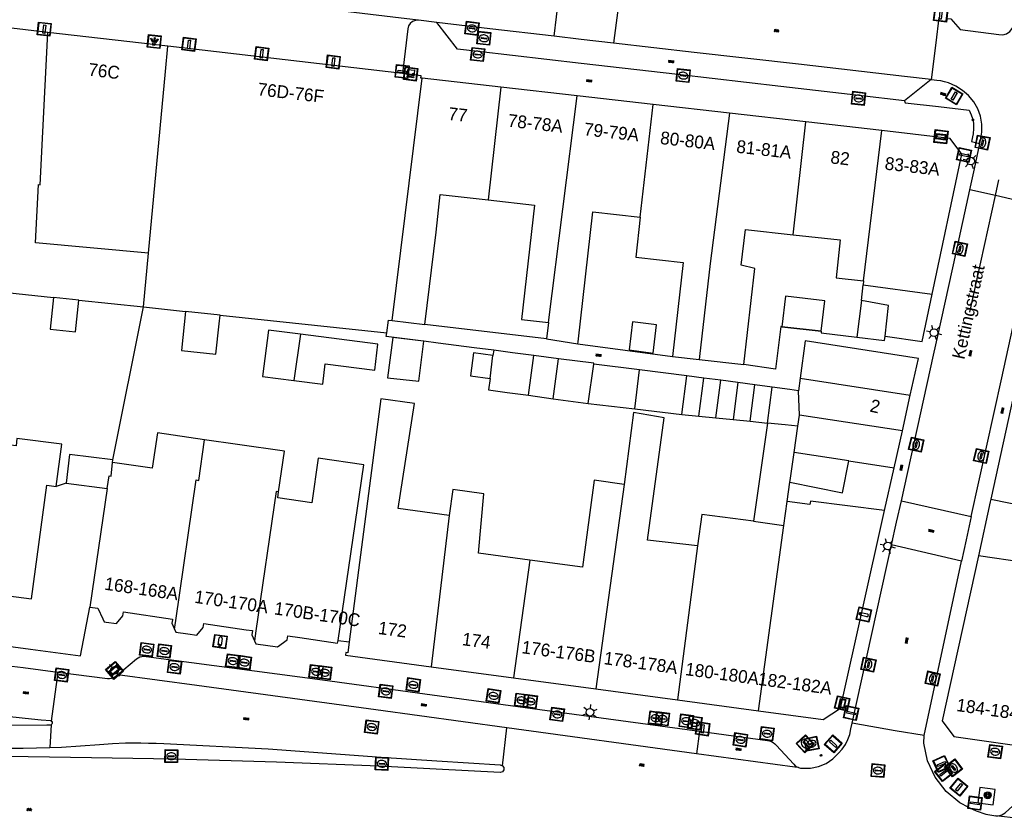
# Model space of a CAD drawing. Header units: metres. Extents: x 93870 to 95789, y 463036 to 464040.
# Tile 289 of 344: x 95328 to 95405, y 463312 to 463374. Entities that reach past the tile are written whole.
import ezdxf
from ezdxf.enums import TextEntityAlignment as Align

# ---------------------------------------------------------------- set-up
doc = ezdxf.new("R2010")
doc.units = ezdxf.units.M
doc.header["$LTSCALE"] = 25.4
for name, color, linetype in [('B_BEBOUWINGSGRENS_0', 1, 'Continuous'), ('B_LUIFEL_1', 200, 'Continuous'), ('B_TUSSENMUUR_0', 7, 'Continuous'), ('G_GRENS_ALGEMEEN_0', 7, 'Continuous'), ('Q_BOOM_0', 3, 'Continuous'), ('Q_CAI-KAST_0', 10, 'Continuous'), ('Q_DRUKKNOPPAAL_0', 132, 'Continuous'), ('Q_GASPUT_0', 7, 'Continuous'), ('Q_INSPECTIE_OF_RIOOLPUT_0', 253, 'Continuous'), ('Q_KOLK_0', 254, 'Continuous'), ('Q_LICHTMAST_0', 2, 'Continuous'), ('Q_LICHTPUNT_1', 7, 'Continuous'), ('Q_PEILBUIS_0', 2, 'Continuous'), ('Q_STRAATNAAMBORD_0', 7, 'Continuous'), ('Q_VERKEERSBORDPAAL_0', 40, 'Continuous'), ('Q_VERKEERSREGELINSTALLATIEPAAL', 40, 'Continuous'), ('Q_WATERLEIDINGPUT_0', 5, 'Continuous'), ('S_GBKN_SYMBOOL_GV_GROOT_0', 7, 'Continuous'), ('S_GBKN_SYMBOOL_OV_GROOT_0', 7, 'Continuous'), ('T_HEK_0', 57, 'Continuous'), ('T_MUUR_30CM_0', 10, 'Continuous'), ('T_SCHUTTING_0', 6, 'Continuous'), ('V_WEGGRENS_0', 7, 'Continuous'), ('Z_GBKN_HUISNUMMER_0', 252, 'Continuous'), ('Z_STRAATNAAM_0', 252, 'Continuous')]:
    doc.layers.add(name, color=color, linetype=linetype)
doc.layers.add('Q_PAAL_STEEN_0', color=7, linetype='Continuous', true_color=0xa97373)
doc.layers.add('Q_PAALTJE_0', color=7, linetype='Continuous', true_color=0x666666)

# ---------------------------------------------------------------- blocks, each defined once
blk = doc.blocks.new('Q_STRAATNAAMBORD')
for points in [[(-0.5, 0.5), (0.5, 0.5), (0.5, -0.5), (-0.5, -0.5)], [(-0.369, 0.22), (0.358, 0.22), (0.358, -0.214), (-0.369, -0.214)]]:
    blk.add_lwpolyline(points, close=True)
for points in [[(-0.442, 0.464), (0.438, 0.464, -0.414214), (0.459, 0.442), (0.459, -0.437, -0.414214), (0.438, -0.459), (-0.442, -0.459, -0.414214), (-0.463, -0.437), (-0.463, 0.442), (-0.463, 0.444), (-0.463, 0.446), (-0.463, 0.448), (-0.462, 0.45), (-0.461, 0.451), (-0.46, 0.453), (-0.459, 0.455), (-0.458, 0.456), (-0.457, 0.457), (-0.456, 0.459), (-0.454, 0.46), (-0.453, 0.461), (-0.451, 0.462), (-0.449, 0.462), (-0.447, 0.463), (-0.446, 0.463), (-0.444, 0.464), (-0.442, 0.464)], [(-0.287, 0.16), (0.281, 0.16, -0.414214), (0.303, 0.139), (0.303, -0.134, -0.414214), (0.281, -0.156), (-0.287, -0.156, -0.414214), (-0.308, -0.134), (-0.308, 0.139), (-0.308, 0.14), (-0.308, 0.142), (-0.307, 0.144), (-0.307, 0.146), (-0.306, 0.148), (-0.305, 0.149), (-0.304, 0.151), (-0.303, 0.152), (-0.302, 0.154), (-0.3, 0.155), (-0.299, 0.156), (-0.297, 0.157), (-0.296, 0.158), (-0.294, 0.159), (-0.292, 0.159), (-0.29, 0.16), (-0.288, 0.16), (-0.287, 0.16)]]:
    blk.add_lwpolyline(points, format="xyb")
blk = doc.blocks.new('Q_CAI-KAST')
for points in [[(-0.5, 0.5), (0.5, 0.5), (0.5, -0.5), (-0.5, -0.5)], [(-0.262, 0.264), (0.25, 0.264), (0.25, 0.187), (-0.262, 0.187)], [(-0.262, 0.107), (0.25, 0.107), (0.25, -0.332), (-0.262, -0.332)]]:
    blk.add_lwpolyline(points, close=True)
blk.add_lwpolyline([(-0.442, 0.464), (0.438, 0.464, -0.414214), (0.459, 0.442), (0.459, -0.437, -0.414214), (0.438, -0.459), (-0.442, -0.459, -0.414214), (-0.463, -0.437), (-0.463, 0.442), (-0.463, 0.444), (-0.463, 0.446), (-0.463, 0.448), (-0.462, 0.45), (-0.461, 0.451), (-0.46, 0.453), (-0.459, 0.455), (-0.458, 0.456), (-0.457, 0.457), (-0.456, 0.459), (-0.454, 0.46), (-0.453, 0.461), (-0.451, 0.462), (-0.449, 0.462), (-0.447, 0.463), (-0.446, 0.463), (-0.444, 0.464), (-0.442, 0.464)], format="xyb")
blk.add_circle((-0.177, -0.034), 0.0354)
blk = doc.blocks.new('Q_LICHTMAST')
for points in [[(-0.26, 0.15), (-0.52, 0.3)], [(0, 0.3), (0, 0.6)], [(0.26, 0.15), (0.52, 0.3)], [(-0.26, -0.15), (-0.52, -0.3)], [(0, -0.3), (0, -0.6)], [(0.26, -0.15), (0.52, -0.3)]]:
    blk.add_lwpolyline(points)
blk.add_circle((0, 0), 0.3)
blk = doc.blocks.new('Q_VERKEERSREGELINSTALLATIEPAAL')
for points in [[(-0.5, 0.5), (0.5, 0.5), (0.5, -0.5), (-0.5, -0.5)], [(-0.08, 0.333), (0.071, 0.333), (0.071, -0.329), (-0.08, -0.329)]]:
    blk.add_lwpolyline(points, close=True)
blk.add_lwpolyline([(-0.442, 0.464), (0.438, 0.464, -0.414214), (0.459, 0.442), (0.459, -0.437, -0.414214), (0.438, -0.459), (-0.442, -0.459, -0.414214), (-0.463, -0.437), (-0.463, 0.442), (-0.463, 0.444), (-0.463, 0.446), (-0.463, 0.448), (-0.462, 0.45), (-0.461, 0.451), (-0.46, 0.453), (-0.459, 0.455), (-0.458, 0.456), (-0.457, 0.457), (-0.456, 0.459), (-0.454, 0.46), (-0.453, 0.461), (-0.451, 0.462), (-0.449, 0.462), (-0.447, 0.463), (-0.446, 0.463), (-0.444, 0.464), (-0.442, 0.464)], format="xyb")
blk = doc.blocks.new('Q_VERKEERSBORDPAAL')
for points in [[(-0.5, 0.5), (0.5, 0.5), (0.5, -0.5), (-0.5, -0.5)], [(-0.08, 0.333), (0.071, 0.333), (0.071, -0.329), (-0.08, -0.329)]]:
    blk.add_lwpolyline(points, close=True)
blk.add_lwpolyline([(-0.442, 0.464), (0.438, 0.464, -0.414214), (0.459, 0.442), (0.459, -0.437, -0.414214), (0.438, -0.459), (-0.442, -0.459, -0.414214), (-0.463, -0.437), (-0.463, 0.442), (-0.463, 0.444), (-0.463, 0.446), (-0.463, 0.448), (-0.462, 0.45), (-0.461, 0.451), (-0.46, 0.453), (-0.459, 0.455), (-0.458, 0.456), (-0.457, 0.457), (-0.456, 0.459), (-0.454, 0.46), (-0.453, 0.461), (-0.451, 0.462), (-0.449, 0.462), (-0.447, 0.463), (-0.446, 0.463), (-0.444, 0.464), (-0.442, 0.464)], format="xyb")
blk = doc.blocks.new('Q_DRUKKNOPPAAL')
for points in [[(-0.5, 0.5), (0.5, 0.5), (0.5, -0.5), (-0.5, -0.5)], [(-0.08, 0.333), (0.071, 0.333), (0.071, -0.329), (-0.08, -0.329)]]:
    blk.add_lwpolyline(points, close=True)
blk.add_lwpolyline([(-0.442, 0.464), (0.438, 0.464, -0.414214), (0.459, 0.442), (0.459, -0.437, -0.414214), (0.438, -0.459), (-0.442, -0.459, -0.414214), (-0.463, -0.437), (-0.463, 0.442), (-0.463, 0.444), (-0.463, 0.446), (-0.463, 0.448), (-0.462, 0.45), (-0.461, 0.451), (-0.46, 0.453), (-0.459, 0.455), (-0.458, 0.456), (-0.457, 0.457), (-0.456, 0.459), (-0.454, 0.46), (-0.453, 0.461), (-0.451, 0.462), (-0.449, 0.462), (-0.447, 0.463), (-0.446, 0.463), (-0.444, 0.464), (-0.442, 0.464)], format="xyb")
blk = doc.blocks.new('Q_PAAL_STEEN')
for points in [[(-0.5, 0.5), (0.5, 0.5), (0.5, -0.5), (-0.5, -0.5)], [(-0.08, 0.333), (0.071, 0.333), (0.071, -0.329), (-0.08, -0.329)]]:
    blk.add_lwpolyline(points, close=True)
blk.add_lwpolyline([(-0.442, 0.464), (0.438, 0.464, -0.414214), (0.459, 0.442), (0.459, -0.437, -0.414214), (0.438, -0.459), (-0.442, -0.459, -0.414214), (-0.463, -0.437), (-0.463, 0.442), (-0.463, 0.444), (-0.463, 0.446), (-0.463, 0.448), (-0.462, 0.45), (-0.461, 0.451), (-0.46, 0.453), (-0.459, 0.455), (-0.458, 0.456), (-0.457, 0.457), (-0.456, 0.459), (-0.454, 0.46), (-0.453, 0.461), (-0.451, 0.462), (-0.449, 0.462), (-0.447, 0.463), (-0.446, 0.463), (-0.444, 0.464), (-0.442, 0.464)], format="xyb")
blk = doc.blocks.new('Q_PAALTJE')
at = {"color": 251, "true_color": 0x666666, "xscale": 0.1, "yscale": 0.1, "zscale": 0.01}
blk.add_blockref('Q_PAAL_STEEN', (0, 0), dxfattribs=at)
blk = doc.blocks.new('Q_KOLK')
blk.add_lwpolyline([(-0.5, 0.5), (0.5, 0.5), (0.5, -0.5), (-0.5, -0.5)], close=True)
for points in [[(-0.442, 0.464), (0.438, 0.464, -0.414214), (0.459, 0.442), (0.459, -0.437, -0.414214), (0.438, -0.459), (-0.442, -0.459, -0.414214), (-0.463, -0.437), (-0.463, 0.442, -0.414214), (-0.442, 0.464)], [(-0.345, 0.105, 0.380426), (-0.276, -0.18)], [(-0.008, 0.266, 0.240218), (-0.345, 0.105)], [(-0.194, 0.045, 0.853344), (-0.194, -0.032)], [(0.331, 0.111, 0.240191), (-0.008, 0.266)], [(0.185, -0.032, 0.849746), (0.185, 0.045)], [(0.267, -0.176, 0.380426), (0.331, 0.111)], [(-0.276, -0.18, 0.148452), (0.012, -0.257)], [(0.012, -0.257, 0.131742), (0.267, -0.176)]]:
    blk.add_lwpolyline(points, format="xyb")
for points in [[(-0.194, 0.045), (0.185, 0.045)], [(0.185, -0.032), (-0.194, -0.032)]]:
    blk.add_lwpolyline(points)
blk = doc.blocks.new('Q_INSPECTIE_OF_RIOOLPUT')
blk.add_lwpolyline([(-0.5, 0.5), (0.5, 0.5), (0.5, -0.5), (-0.5, -0.5)], close=True)
for points in [[(-0.442, 0.464), (0.438, 0.464, -0.414214), (0.459, 0.442), (0.459, -0.437, -0.414214), (0.438, -0.459), (-0.442, -0.459, -0.414214), (-0.463, -0.437), (-0.463, 0.442), (-0.463, 0.444), (-0.463, 0.446), (-0.463, 0.448), (-0.462, 0.45), (-0.461, 0.451), (-0.46, 0.453), (-0.459, 0.455), (-0.458, 0.456), (-0.457, 0.457), (-0.456, 0.459), (-0.454, 0.46), (-0.453, 0.461), (-0.451, 0.462), (-0.449, 0.462), (-0.447, 0.463), (-0.446, 0.463), (-0.444, 0.464), (-0.442, 0.464)], [(-0.345, 0.105, 0.380426), (-0.276, -0.18)], [(-0.008, 0.266, 0.240218), (-0.345, 0.105)], [(-0.194, 0.045, 0.853344), (-0.194, -0.032)], [(0.331, 0.111, 0.240191), (-0.008, 0.266)], [(0.185, -0.032, 0.849746), (0.185, 0.045)], [(0.267, -0.176, 0.380426), (0.331, 0.111)], [(-0.276, -0.18, 0.148452), (0.012, -0.257)], [(0.012, -0.257, 0.131742), (0.267, -0.176)]]:
    blk.add_lwpolyline(points, format="xyb")
for points in [[(-0.194, 0.045), (0.185, 0.045)], [(0.185, -0.032), (-0.194, -0.032)]]:
    blk.add_lwpolyline(points)
blk = doc.blocks.new('Q_WATERLEIDINGPUT')
blk.add_lwpolyline([(-0.5, 0.5), (0.5, 0.5), (0.5, -0.5), (-0.5, -0.5)], close=True)
for points in [[(-0.442, 0.464), (0.438, 0.464, -0.414214), (0.459, 0.442), (0.459, -0.437, -0.414214), (0.438, -0.459), (-0.442, -0.459, -0.414214), (-0.463, -0.437), (-0.463, 0.442), (-0.463, 0.444), (-0.463, 0.446), (-0.463, 0.448), (-0.462, 0.45), (-0.461, 0.451), (-0.46, 0.453), (-0.459, 0.455), (-0.458, 0.456), (-0.457, 0.457), (-0.456, 0.459), (-0.454, 0.46), (-0.453, 0.461), (-0.451, 0.462), (-0.449, 0.462), (-0.447, 0.463), (-0.446, 0.463), (-0.444, 0.464), (-0.442, 0.464)], [(-0.345, 0.105, 0.380426), (-0.276, -0.18)], [(-0.008, 0.266, 0.240218), (-0.345, 0.105)], [(-0.194, 0.045, 0.853344), (-0.194, -0.032)], [(0.331, 0.111, 0.240191), (-0.008, 0.266)], [(0.185, -0.032, 0.849746), (0.185, 0.045)], [(0.267, -0.176, 0.380426), (0.331, 0.111)], [(-0.276, -0.18, 0.148452), (0.012, -0.257)], [(0.012, -0.257, 0.131742), (0.267, -0.176)]]:
    blk.add_lwpolyline(points, format="xyb")
for points in [[(-0.194, 0.045), (0.185, 0.045)], [(0.185, -0.032), (-0.194, -0.032)]]:
    blk.add_lwpolyline(points)
blk = doc.blocks.new('Q_GASPUT')
blk.add_lwpolyline([(-0.5, 0.5), (0.5, 0.5), (0.5, -0.5), (-0.5, -0.5)], close=True)
for points in [[(-0.442, 0.464), (0.438, 0.464, -0.414214), (0.459, 0.442), (0.459, -0.437, -0.414214), (0.438, -0.459), (-0.442, -0.459, -0.414214), (-0.463, -0.437), (-0.463, 0.442), (-0.463, 0.444), (-0.463, 0.446), (-0.463, 0.448), (-0.462, 0.45), (-0.461, 0.451), (-0.46, 0.453), (-0.459, 0.455), (-0.458, 0.456), (-0.457, 0.457), (-0.456, 0.459), (-0.454, 0.46), (-0.453, 0.461), (-0.451, 0.462), (-0.449, 0.462), (-0.447, 0.463), (-0.446, 0.463), (-0.444, 0.464), (-0.442, 0.464)], [(-0.345, 0.105, 0.380426), (-0.276, -0.18)], [(-0.008, 0.266, 0.240218), (-0.345, 0.105)], [(-0.194, 0.045, 0.853344), (-0.194, -0.032)], [(0.331, 0.111, 0.240191), (-0.008, 0.266)], [(0.185, -0.032, 0.849746), (0.185, 0.045)], [(0.267, -0.176, 0.380426), (0.331, 0.111)], [(-0.276, -0.18, 0.148452), (0.012, -0.257)], [(0.012, -0.257, 0.131742), (0.267, -0.176)]]:
    blk.add_lwpolyline(points, format="xyb")
for points in [[(-0.194, 0.045), (0.185, 0.045)], [(0.185, -0.032), (-0.194, -0.032)]]:
    blk.add_lwpolyline(points)
blk = doc.blocks.new('Q_PEILBUIS')
blk.add_lwpolyline([(-0.5, 0.5), (0.5, 0.5), (0.5, -0.5), (-0.5, -0.5)], close=True)
for points in [[(-0.442, 0.464), (0.438, 0.464, -0.414214), (0.459, 0.442), (0.459, -0.437, -0.414214), (0.438, -0.459), (-0.442, -0.459, -0.414214), (-0.463, -0.437), (-0.463, 0.442), (-0.463, 0.444), (-0.463, 0.446), (-0.463, 0.448), (-0.462, 0.45), (-0.461, 0.451), (-0.46, 0.453), (-0.459, 0.455), (-0.458, 0.456), (-0.457, 0.457), (-0.456, 0.459), (-0.454, 0.46), (-0.453, 0.461), (-0.451, 0.462), (-0.449, 0.462), (-0.447, 0.463), (-0.446, 0.463), (-0.444, 0.464), (-0.442, 0.464)], [(-0.116, 0.279, 0.411749), (0.109, 0.279)], [(0.083, 0.33, 0.503664), (-0.092, 0.332)], [(-0.116, -0.273, 0.833364), (0.109, -0.273)]]:
    blk.add_lwpolyline(points, format="xyb")
for points in [[(-0.116, -0.273), (-0.116, 0.279)], [(-0.04, 0.294), (-0.092, 0.332)], [(-0.04, 0.294), (0.032, 0.294)], [(0.032, 0.294), (0.083, 0.33)], [(0.109, 0.279), (0.109, -0.273)]]:
    blk.add_lwpolyline(points)
blk = doc.blocks.new('Q_LICHTPUNT')
for points in [[(-0.5, 0.5), (0.5, 0.5), (0.5, -0.5), (-0.5, -0.5)], [(-0.463, 0.464), (0.459, 0.464), (0.459, -0.459), (-0.463, -0.459)], [(-0.123, 0.08), (-0.077, 0.051), (-0.255, -0.233), (-0.301, -0.204)], [(-0.033, 0.032), (0.021, 0.032), (0.021, -0.303), (-0.033, -0.303)], [(0.075, 0.051), (0.121, 0.079), (0.293, -0.209), (0.247, -0.236)]]:
    blk.add_lwpolyline(points, close=True)
blk.add_circle((-0.002, 0.21), 0.103)
blk = doc.blocks.new('Q_BOOM')
for radius in [0.27, 0.18, 0.09]:
    blk.add_circle((0, 0), radius)
blk = doc.blocks.new('S_GBKN_SYMBOOL_OV_GROOT')
for points in [[(-0.21875, 0.0625), (0.21875, 0.0625)], [(-0.21875, 0), (0.21875, 0)], [(-0.1875, 0.0625), (-0.1875, 0)], [(-0.125, 0.09375), (-0.125, 0.0625)], [(-0.125, 0), (-0.125, -0.0625)], [(-0.0625, 0.0625), (-0.0625, 0)], [(0, 0.09375), (0, 0.0625)], [(0, 0), (0, -0.0625)], [(0.0625, 0.0625), (0.0625, 0)], [(0.125, 0.09375), (0.125, 0.0625)], [(0.125, 0), (0.125, -0.0625)], [(0.1875, 0.0625), (0.1875, 0)], [(-0.21875, -0.0625), (0.21875, -0.0625)], [(-0.1875, -0.0625), (-0.1875, -0.09375)], [(-0.0625, -0.0625), (-0.0625, -0.09375)], [(0.0625, -0.0625), (0.0625, -0.09375)], [(0.1875, -0.0625), (0.1875, -0.09375)]]:
    blk.add_lwpolyline(points)
blk = doc.blocks.new('S_GBKN_SYMBOOL_GV_GROOT')
for points in [[(-0.1875, 0.03125), (-0.09375, 0.09375)], [(-0.1875, -0.0625), (0.0625, 0.09375)], [(-0.1875, 0.09375), (0.125, -0.09375)], [(-0.1875, 0), (-0.03125, -0.09375)], [(-0.125, -0.09375), (0.1875, 0.09375)], [(-0.0625, 0.09375), (0.1875, -0.0625)], [(0.03125, -0.09375), (0.1875, 0)], [(0.09375, 0.09375), (0.1875, 0.03125)]]:
    blk.add_lwpolyline(points)

msp = doc.modelspace()

# ---------------------------------------------------------------- linework, layer by layer
at = {"layer": 'B_BEBOUWINGSGRENS_0'}
for p, q in [((95339.773, 463371.912), (95330.362, 463373.005)), ((95358.13, 463369.779), (95339.773, 463371.912)), ((95365.823, 463368.708), (95359.659, 463369.409)), ((95371.785, 463368.031), (95365.823, 463368.708)), ((95377.747, 463367.353), (95371.785, 463368.031)), ((95383.709, 463366.676), (95377.747, 463367.353)), ((95389.671, 463365.997), (95383.709, 463366.676)), ((95395.633, 463365.318), (95389.671, 463365.997)), ((95394.201, 463353.575), (95394.161, 463353.25)), ((95322.423, 463353.17), (95330.816, 463352.261)), ((95394.161, 463353.25), (95399.57, 463352.51)), ((95332.806, 463352.052), (95330.816, 463352.261)), ((95332.806, 463352.052), (95337.871, 463351.521)), ((95394.03, 463352.02), (95393.667, 463349.157)), ((95337.871, 463351.521), (95341.156, 463351.17)), ((95343.846, 463350.883), (95341.156, 463351.17)), ((95343.773, 463350.203), (95343.846, 463350.883)), ((95343.846, 463350.883), (95356.89, 463349.49)), ((95357.317, 463350.461), (95359.867, 463350.142)), ((95369.54, 463350.31), (95369.391, 463349.022)), ((95369.391, 463349.022), (95371.85, 463348.65)), ((95365.257, 463348.133), (95365.204, 463347.722)), ((95370.341, 463347.474), (95368.387, 463347.727)), ((95379.243, 463347.645), (95381.33, 463347.41)), ((95381.33, 463347.41), (95384.84, 463347.014)), ((95397.857, 463344.614), (95398.5, 463347.5)), ((95376.661, 463346.6), (95373.084, 463347.041)), ((95380.372, 463346.142), (95376.661, 463346.6)), ((95381.697, 463345.964), (95380.372, 463346.142)), ((95383.036, 463345.784), (95381.697, 463345.964)), ((95384.373, 463345.605), (95383.036, 463345.784)), ((95385.702, 463345.426), (95384.373, 463345.605)), ((95389.23, 463345.946), (95389.1, 463344.97)), ((95389.23, 463345.946), (95397.857, 463344.614)), ((95387.06, 463345.244), (95385.702, 463345.426)), ((95389.181, 463343.069), (95389.1, 463344.97)), ((95406.099, 463345.309), (95404.149, 463336.495)), ((95367.983, 463344.609), (95369.914, 463344.346)), ((95369.914, 463344.346), (95372.659, 463343.971)), ((95397.235, 463341.827), (95397.857, 463344.614)), ((95372.659, 463343.971), (95376.304, 463343.545)), ((95376.304, 463343.545), (95379.984, 463343.115)), ((95379.984, 463343.115), (95381.308, 463342.981)), ((95381.308, 463342.981), (95382.652, 463342.846)), ((95382.652, 463342.846), (95383.995, 463342.71)), ((95383.995, 463342.71), (95385.329, 463342.576)), ((95385.329, 463342.576), (95386.693, 463342.438)), ((95397.235, 463341.827), (95389.181, 463343.069)), ((95386.693, 463342.438), (95385.595, 463334.756)), ((95396.592, 463338.94), (95397.235, 463341.827)), ((95335.441, 463339.346), (95335.45, 463339.56)), ((95393.047, 463339.487), (95396.592, 463338.94)), ((95353.079, 463325.428), (95355.11, 463339.17)), ((95331.8, 463337.73), (95335.006, 463337.324)), ((95335.006, 463337.324), (95333.66, 463328.05)), ((95388.218, 463336.305), (95388.431, 463337.81)), ((95404.149, 463336.495), (95409.456, 463335.372)), ((95387.96, 463334.43), (95388.218, 463336.305)), ((95385.595, 463334.756), (95387.96, 463334.43)), ((95360.357, 463323.372), (95366.799, 463322.506)), ((95366.799, 463322.506), (95373.241, 463321.641)), ((95373.241, 463321.641), (95379.634, 463320.782)), ((95379.634, 463320.782), (95385.977, 463319.93)), ((95385.977, 463319.93), (95391.04, 463319.25)), ((95401.26, 463317.92), (95406.75, 463317.131))]:
    msp.add_line(p, q, dxfattribs=at)
for points in [[(95330.362, 463373.005), (95323.564, 463373.795), (95318.305, 463374.407)], [(95359.659, 463369.409), (95359.56, 463369.42), (95359.58, 463369.61), (95358.13, 463369.779)], [(95400.976, 463364.701), (95400.49, 463364.761), (95395.633, 463365.318)], [(95399.57, 463352.51), (95401.896, 463363.463), (95401.806, 463363.566), (95400.976, 463364.701)], [(95359.867, 463350.142), (95360.75, 463357.37), (95361.08, 463360.32), (95364.828, 463359.893)], [(95364.828, 463359.893), (95368.45, 463359.48), (95367.44, 463350.55), (95369.54, 463350.31)], [(95371.85, 463348.65), (95371.865, 463348.783), (95373.02, 463358.96), (95376.73, 463358.541)], [(95376.73, 463358.541), (95376.376, 463355.411), (95380.096, 463354.99), (95379.243, 463347.645)], [(95384.84, 463347.014), (95385.7, 463354.53), (95384.63, 463354.78), (95384.96, 463357.58), (95388.694, 463357.167)], [(95388.694, 463357.167), (95392.371, 463356.761), (95392.045, 463353.805), (95394.201, 463353.575)], [(95330.816, 463352.261), (95330.556, 463349.775), (95332.545, 463349.566), (95332.806, 463352.052)], [(95395.878, 463349.237), (95396.14, 463351.63), (95394.03, 463352.02)], [(95341.156, 463351.17), (95340.831, 463348.128), (95343.521, 463347.841), (95343.773, 463350.203)], [(95356.89, 463349.49), (95357.033, 463350.496), (95357.317, 463350.461)], [(95350.142, 463349.383), (95347.63, 463349.7), (95347.17, 463346.08), (95349.617, 463345.769)], [(95349.617, 463345.769), (95351.89, 463345.48), (95352.08, 463347.06), (95355.95, 463346.58), (95356.2, 463348.62), (95350.142, 463349.383)], [(95398.5, 463347.5), (95389.62, 463348.87), (95389.23, 463345.946)], [(95393.667, 463349.157), (95395.84, 463348.89), (95395.878, 463349.237)], [(95365.204, 463347.722), (95363.667, 463347.922), (95363.435, 463346.137), (95364.972, 463345.937)], [(95368.387, 463347.727), (95366.725, 463347.943), (95365.257, 463348.133)], [(95373.084, 463347.041), (95373.095, 463347.117), (95370.341, 463347.474)], [(95364.972, 463345.937), (95364.855, 463345.036), (95366.322, 463344.836), (95367.983, 463344.609)], [(95389.1, 463344.97), (95388.417, 463345.062), (95387.06, 463345.244)], [(95361.78, 463335.22), (95357.79, 463335.76), (95359.05, 463343.98), (95356.44, 463344.34), (95353.961, 463325.313)], [(95381.21, 463332.83), (95377.281, 463333.27), (95378.61, 463342.859), (95376.2, 463343.262), (95375.46, 463337.64)], [(95331.03, 463337.48), (95331.46, 463340.78), (95327.96, 463341.24), (95327.885, 463340.661), (95323.828, 463341.156), (95323.49, 463338.59), (95322.335, 463329.915)], [(95342.64, 463341.14), (95338.95, 463341.68), (95338.54, 463338.9), (95335.441, 463339.346)], [(95348.427, 463337.047), (95348.89, 463340.23), (95345.22, 463340.77), (95342.64, 463341.14)], [(95335.45, 463339.56), (95332.08, 463339.97), (95331.8, 463337.73)], [(95355.11, 463339.17), (95351.53, 463339.7), (95351.02, 463336.2), (95348.36, 463336.59), (95348.427, 463337.047)], [(95388.431, 463337.81), (95392.55, 463336.988), (95393.047, 463339.487)], [(95335.006, 463337.324), (95335.168, 463338.317), (95335.33, 463338.29), (95335.441, 463339.346)], [(95375.46, 463337.64), (95373.12, 463337.96), (95372.21, 463331.16), (95368.096, 463331.715)], [(95322.335, 463329.915), (95322.29, 463329.58), (95323.17, 463328.44), (95325.56, 463328.13), (95326.7, 463329.01), (95329.1, 463328.69), (95330.29, 463337.58), (95331.03, 463337.48)], [(95368.096, 463331.715), (95364.06, 463332.26), (95364.5, 463336.91), (95362.05, 463337.24), (95361.78, 463335.22)], [(95395.846, 463335.594), (95390.043, 463336.34), (95390.006, 463336.058), (95388.218, 463336.305)], [(95391.04, 463319.25), (95392.4, 463320.14), (95395.846, 463335.594)], [(95385.595, 463334.756), (95381.544, 463335.28), (95381.21, 463332.83)], [(95403.201, 463332.048), (95400.357, 463319.158), (95401.26, 463317.92)], [(95408.21, 463329.705), (95406.533, 463329.94), (95406.758, 463331.542), (95403.201, 463332.048)], [(95333.66, 463328.05), (95334.29, 463327.96), (95334.665, 463327.133), (95334.77, 463326.9), (95334.941, 463326.875), (95335.752, 463326.757), (95336.244, 463327.349), (95336.291, 463327.67), (95340.127, 463327.111), (95340.116, 463327.035), (95340.08, 463326.791), (95340.279, 463326.327)], [(95340.279, 463326.327), (95340.383, 463326.084), (95341.328, 463325.947), (95342.036, 463325.844), (95342.528, 463326.435), (95342.575, 463326.755), (95345.9, 463326.272), (95346.382, 463326.202), (95346.335, 463325.881), (95346.541, 463325.401)], [(95346.541, 463325.401), (95346.638, 463325.175), (95348.341, 463324.945), (95349.09, 463325.48), (95349.14, 463325.8), (95350.088, 463325.662), (95353.05, 463325.23), (95353.079, 463325.428)], [(95353.961, 463325.313), (95353.85, 463324.46), (95353.7, 463324.48), (95353.67, 463324.27), (95360.357, 463323.372)]]:
    msp.add_lwpolyline(points, dxfattribs=at)
at = {"layer": 'B_LUIFEL_1'}
msp.add_line((95359.394, 463345.71), (95359.799, 463348.841), dxfattribs=at)
for points in [[(95390.884, 463349.621), (95391.16, 463352.009), (95388.086, 463352.364), (95387.809, 463349.977)], [(95377.733, 463347.916), (95378, 463350.121), (95376.114, 463350.347), (95375.851, 463348.165), (95377.733, 463347.916)], [(95387.809, 463349.977), (95387.809, 463349.976), (95390.884, 463349.621)], [(95359.774, 463348.844), (95357.362, 463349.121), (95356.956, 463345.99), (95359.394, 463345.71)], [(95359.799, 463348.841), (95359.799, 463348.841), (95359.774, 463348.844)]]:
    msp.add_lwpolyline(points, dxfattribs=at)
at = {"layer": 'B_TUSSENMUUR_0'}
for p, q in [((95357.317, 463350.461), (95359.659, 463369.409)), ((95365.823, 463368.708), (95364.828, 463359.893)), ((95369.54, 463350.31), (95371.785, 463368.031)), ((95376.73, 463358.541), (95377.747, 463367.353)), ((95388.694, 463357.167), (95389.671, 463365.997)), ((95394.201, 463353.575), (95395.633, 463365.318)), ((95337.871, 463351.521), (95338.253, 463355.722)), ((95350.142, 463349.383), (95349.617, 463345.769)), ((95364.972, 463345.937), (95365.204, 463347.722)), ((95367.983, 463344.609), (95368.387, 463347.727)), ((95369.914, 463344.346), (95370.341, 463347.474)), ((95372.659, 463343.971), (95373.084, 463347.041)), ((95376.304, 463343.545), (95376.661, 463346.6)), ((95379.984, 463343.115), (95380.372, 463346.142)), ((95381.308, 463342.981), (95381.697, 463345.964)), ((95382.652, 463342.846), (95383.036, 463345.784)), ((95384.373, 463345.605), (95383.995, 463342.71)), ((95385.329, 463342.576), (95385.702, 463345.426)), ((95386.693, 463342.438), (95387.06, 463345.244)), ((95389.057, 463342.201), (95389.181, 463343.069)), ((95388.764, 463340.148), (95389.057, 463342.201)), ((95342.176, 463337.958), (95342.64, 463341.14)), ((95393.047, 463339.487), (95388.764, 463340.148)), ((95375.46, 463337.64), (95373.241, 463321.641)), ((95361.78, 463335.22), (95360.357, 463323.372)), ((95385.977, 463319.93), (95387.96, 463334.43)), ((95381.21, 463332.83), (95379.634, 463320.782)), ((95368.096, 463331.715), (95366.799, 463322.506))]:
    msp.add_line(p, q, dxfattribs=at)
for points in [[(95338.253, 463355.722), (95329.41, 463356.535), (95329.64, 463361.089), (95329.76, 463361.083), (95330.362, 463373.005)], [(95338.253, 463355.722), (95339.587, 463369.93), (95339.773, 463371.912)], [(95383.709, 463366.676), (95382.19, 463354.93), (95381.356, 463347.64), (95381.33, 463347.41)], [(95389.057, 463342.201), (95388.059, 463342.301), (95386.693, 463342.438)], [(95388.431, 463337.81), (95388.449, 463337.934), (95388.764, 463340.148)], [(95340.279, 463326.327), (95340.377, 463327.001), (95341.976, 463337.987), (95342.176, 463337.958)], [(95348.427, 463337.047), (95348.24, 463337.076), (95346.655, 463326.181), (95346.541, 463325.401)]]:
    msp.add_lwpolyline(points, dxfattribs=at)
at = {"layer": 'G_GRENS_ALGEMEEN_0'}
for p, q in [((95394.03, 463352.02), (95394.161, 463353.25)), ((95331.8, 463337.73), (95331.03, 463337.48))]:
    msp.add_line(p, q, dxfattribs=at)
at = {"layer": 'T_HEK_0'}
for p, q in [((95335.45, 463339.56), (95337.871, 463351.521)), ((95369.391, 463349.022), (95359.867, 463350.142)), ((95390.884, 463349.621), (95387.809, 463349.977)), ((95390.884, 463349.621), (95390.87, 463349.5)), ((95390.87, 463349.5), (95393.667, 463349.157)), ((95353.079, 463325.428), (95353.961, 463325.313))]:
    msp.add_line(p, q, dxfattribs=at)
msp.add_lwpolyline([(95387.809, 463349.977), (95387.731, 463349.986), (95387.32, 463346.65), (95384.84, 463347.014)], dxfattribs=at)
at = {"layer": 'T_MUUR_30CM_0'}
for p, q in [((95398.79, 463348.82), (95399.57, 463352.51)), ((95395.878, 463349.237), (95398.79, 463348.82)), ((95404.149, 463336.495), (95404.101, 463336.272))]:
    msp.add_line(p, q, dxfattribs=at)
at = {"layer": 'T_SCHUTTING_0'}
msp.add_line((95404.101, 463336.272), (95403.201, 463332.048), dxfattribs=at)
at = {"layer": 'V_WEGGRENS_0'}
for p, q in [((95369.987, 463372.713), (95370.546, 463377.463)), ((95375.259, 463376.943), (95374.644, 463372.166)), ((95360.817, 463373.767), (95359.364, 463373.955)), ((95399.478, 463369.308), (95397.408, 463367.651)), ((95399.517, 463369.297), (95399.478, 463369.308)), ((95404.513, 463360.232), (95402.51, 463360.685)), ((95407.976, 463359.45), (95404.513, 463360.232)), ((95359.799, 463348.841), (95359.774, 463348.844)), ((95371.85, 463348.65), (95379.243, 463347.645)), ((95395.846, 463335.594), (95396.592, 463338.94)), ((95397.155, 463336.352), (95402.628, 463335.125)), ((95393.303, 463318.973), (95396.395, 463332.904)), ((95401.854, 463331.64), (95396.395, 463332.904)), ((95398.939, 463317.993), (95401.854, 463331.64)), ((95331.158, 463322.957), (95330.635, 463319.129)), ((95330.638, 463318.842), (95330.53, 463317.071)), ((95365.947, 463315.633), (95366.275, 463318.591)), ((95381.127, 463316.555), (95366.275, 463318.591)), ((95381.368, 463318.333), (95381.127, 463316.555))]:
    msp.add_line(p, q, dxfattribs=at)
for points in [[(95359.364, 463373.955), (95358.475, 463374.07), (95352.123, 463374.828), (95343.651, 463375.793), (95332.504, 463377.073), (95328.057, 463377.57), (95319.744, 463378.527), (95319.295, 463378.562), (95318.6, 463378.64), (95318.571, 463378.479)], [(95399.517, 463369.297), (95399.878, 463372.188), (95400.126, 463374.173)], [(95400.767, 463374.1), (95401.032, 463374.071), (95401.765, 463373.224), (95404.776, 463372.839), (95405.083, 463372.822), (95405.379, 463372.9), (95405.637, 463373.066), (95405.832, 463373.303), (95405.944, 463373.589), (95406.209, 463374.844)], [(95359.364, 463373.955), (95359.13, 463373.938), (95358.911, 463373.852), (95358.728, 463373.704), (95358.599, 463373.508), (95358.534, 463373.282), (95358.13, 463369.779)], [(95369.987, 463372.713), (95364.959, 463373.292), (95360.817, 463373.767)], [(95397.408, 463367.651), (95393.833, 463368.056), (95387.721, 463368.775), (95379.654, 463369.709), (95372.093, 463370.569), (95364.032, 463371.502), (95362.435, 463371.687), (95360.817, 463373.767)], [(95374.644, 463372.166), (95372.092, 463372.449), (95369.987, 463372.713)], [(95399.478, 463369.308), (95397.394, 463369.543), (95389.109, 463370.518), (95380.94, 463371.44), (95374.644, 463372.166)], [(95403.289, 463364.306), (95403.402, 463364.895), (95403.448, 463365.205), (95403.465, 463365.517), (95403.452, 463365.829), (95403.411, 463366.139), (95403.341, 463366.444), (95403.128, 463367.031), (95402.818, 463367.573), (95402.421, 463368.055), (95401.948, 463368.461), (95401.412, 463368.782), (95401.133, 463368.929), (95400.842, 463369.051), (95400.541, 463369.145), (95400.233, 463369.212), (95399.92, 463369.25), (95399.517, 463369.297)], [(95397.408, 463367.651), (95397.458, 463367.496), (95400.055, 463367.2), (95402.451, 463366.927), (95402.63, 463366.54), (95402.727, 463366.268), (95402.794, 463365.9), (95402.808, 463365.49), (95402.767, 463365.066), (95402.652, 463364.453)], [(95402.51, 463360.685), (95402.868, 463362.335), (95403.289, 463364.306)], [(95402.652, 463364.453), (95403.153, 463364.328), (95403.289, 463364.306)], [(95397.155, 463336.352), (95399.667, 463347.742), (95400.036, 463349.377), (95401.419, 463355.644), (95402.51, 463360.685)], [(95402.628, 463335.125), (95405.03, 463345.989), (95407.976, 463359.45)], [(95359.774, 463348.844), (95356.852, 463349.221), (95356.89, 463349.49)], [(95365.257, 463348.133), (95363.72, 463348.333), (95362.333, 463348.513), (95360.912, 463348.697), (95359.799, 463348.841)], [(95396.395, 463332.904), (95396.767, 463334.678), (95397.155, 463336.352)], [(95402.628, 463335.125), (95402.227, 463333.297), (95401.854, 463331.64)], [(95290.401, 463329.746), (95294.499, 463329.295), (95300.846, 463328.421), (95307.062, 463327.615), (95311.509, 463327.09), (95317.414, 463326.142), (95322.054, 463325.623), (95322.756, 463325.596), (95329.021, 463324.746), (95332.931, 463324.233), (95333.66, 463328.05)], [(95335.817, 463322.746), (95337.301, 463323.984), (95337.435, 463324.073), (95337.581, 463324.139), (95337.737, 463324.181), (95337.897, 463324.197), (95338.057, 463324.187), (95351.864, 463322.364), (95359.859, 463321.269), (95372.7, 463319.507), (95381.368, 463318.333)], [(95326.658, 463323.535), (95328.453, 463323.305), (95331.158, 463322.957)], [(95331.158, 463322.957), (95335.034, 463322.458), (95335.189, 463322.451), (95335.343, 463322.472), (95335.49, 463322.52), (95335.627, 463322.593), (95335.749, 463322.689), (95335.817, 463322.746)], [(95366.275, 463318.591), (95356.029, 463319.997), (95342.031, 463321.897), (95335.817, 463322.746)], [(95284.117, 463322.008), (95284.538, 463321.547), (95285.088, 463321.253), (95285.704, 463321.158), (95295.02, 463320.43), (95304.237, 463319.741), (95312.689, 463319.24), (95315.291, 463319.115), (95317.895, 463319.01), (95320.499, 463318.924), (95323.103, 463318.857), (95325.708, 463318.81), (95330.303, 463318.828), (95330.638, 463318.842)], [(95266.414, 463320.57), (95266.454, 463320.766), (95266.549, 463320.889), (95267.222, 463320.867), (95268.458, 463320.791), (95269.46, 463320.741), (95271.459, 463320.618), (95273.456, 463320.447), (95275.463, 463320.256), (95277.455, 463320.083), (95280.447, 463319.806), (95283.441, 463319.56), (95290.404, 463318.982), (95302.812, 463318.03), (95311.077, 463317.515), (95319.415, 463317.174), (95325.426, 463317.014), (95328.433, 463317.013), (95330.53, 463317.071)], [(95366.053, 463315.302), (95365.948, 463315.153), (95365.777, 463315.091), (95360.748, 463315.373), (95356.273, 463315.586), (95348.268, 463315.911), (95340.253, 463316.136), (95333.777, 463316.241), (95325.528, 463316.391), (95319.312, 463316.538), (95311.062, 463316.91), (95302.825, 463317.386), (95293.635, 463318.091), (95283.456, 463318.941), (95281.468, 463319.101), (95278.48, 463319.371), (95275.469, 463319.632), (95272.499, 463319.922), (95267.527, 463320.447), (95266.536, 463320.556), (95266.414, 463320.57)], [(95330.635, 463319.129), (95330.605, 463319.148), (95329.848, 463319.208), (95328.598, 463319.335), (95326.922, 463319.513), (95326.172, 463319.603)], [(95330.635, 463319.129), (95330.668, 463319.107), (95330.708, 463319.042), (95330.716, 463318.967), (95330.691, 463318.896), (95330.638, 463318.842)], [(95389.109, 463315.482), (95389.257, 463315.448), (95389.408, 463315.445), (95390.046, 463315.443), (95390.672, 463315.566), (95391.262, 463315.808), (95391.794, 463316.161), (95392.246, 463316.611), (95392.534, 463316.934), (95392.777, 463317.292), (95392.971, 463317.679), (95393.112, 463318.088), (95393.197, 463318.512), (95393.303, 463318.973)], [(95398.939, 463317.993), (95396.681, 463318.371), (95393.303, 463318.973)], [(95381.368, 463318.333), (95386.693, 463317.611), (95386.845, 463317.573), (95386.99, 463317.516), (95387.127, 463317.441), (95387.252, 463317.348), (95387.365, 463317.24), (95388.744, 463315.743), (95388.847, 463315.632), (95388.97, 463315.544), (95389.109, 463315.482)], [(95402.432, 463312.377), (95401.74, 463312.724), (95400.654, 463313.619), (95399.795, 463314.734), (95399.206, 463316.013), (95398.917, 463317.391), (95398.939, 463317.993)], [(95330.53, 463317.071), (95331.439, 463317.096), (95334.427, 463317.299), (95335.442, 463317.383), (95336.441, 463317.418), (95337.043, 463317.418), (95337.646, 463317.414), (95338.248, 463317.407), (95338.85, 463317.397), (95339.452, 463317.384), (95347.6, 463316.962), (95356.466, 463316.315), (95360.808, 463316.028), (95365.776, 463315.695), (95365.947, 463315.633)], [(95389.109, 463315.482), (95388.829, 463315.529), (95381.127, 463316.555)], [(95365.947, 463315.633), (95366.052, 463315.485), (95366.053, 463315.302)], [(95404.498, 463313.774), (95403.302, 463313.925), (95403.14, 463312.722), (95404.335, 463312.579), (95404.498, 463313.774)], [(95404.548, 463311.709), (95404.706, 463311.708), (95404.861, 463311.733), (95405.01, 463311.784), (95405.149, 463311.859), (95405.273, 463311.956), (95406.76, 463313.302), (95406.894, 463313.387), (95407.038, 463313.452), (95407.191, 463313.495), (95407.348, 463313.514), (95407.506, 463313.511), (95412.4, 463312.843)], [(95402.432, 463312.377), (95402.999, 463312.093), (95403.768, 463311.847), (95404.548, 463311.709)], [(95412.123, 463310.812), (95406.36, 463311.506), (95404.548, 463311.709)]]:
    msp.add_lwpolyline(points, dxfattribs=at)
at = {"layer": 'Z_STRAATNAAM_0'}
for p, q in [((95404.513, 463360.232), (95404.783, 463361.465)), ((95402.514, 463351.109), (95404.513, 463360.232))]:
    msp.add_line(p, q, dxfattribs=at)

# ---------------------------------------------------------------- block references
at = {"layer": 'Q_BOOM_0', "rotation": 82.23269440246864}
msp.add_blockref('Q_BOOM', (95403.91, 463313.321), dxfattribs=at)
at = {"layer": 'Q_CAI-KAST_0', "rotation": 173.3520723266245}
msp.add_blockref('Q_CAI-KAST', (95358.76, 463369.748), dxfattribs=at)
at = {"layer": 'Q_DRUKKNOPPAAL_0'}
for p, rotation in [((95393.227, 463319.755), 77.48599931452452), ((95400.292, 463315.774), 114.7268280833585)]:
    msp.add_blockref('Q_DRUKKNOPPAAL', p, dxfattribs=dict(at, rotation=rotation))
at = {"layer": 'Q_GASPUT_0', "rotation": 172.4784882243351}
msp.add_blockref('Q_GASPUT', (95340.285, 463323.358), dxfattribs=at)
at = {"layer": 'Q_INSPECTIE_OF_RIOOLPUT_0'}
for p, rotation in [((95363.559, 463373.321), 173.4579618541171), ((95364.49, 463372.546), 173.4579618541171), ((95355.718, 463318.667), 172.2702721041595), ((95395.323, 463315.256), 175.4031059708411)]:
    msp.add_blockref('Q_INSPECTIE_OF_RIOOLPUT', p, dxfattribs=dict(at, rotation=rotation))
at = {"layer": 'Q_KOLK_0'}
for p, rotation in [((95364.002, 463371.274), 173.3921832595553), ((95380.085, 463369.625), 173.3956809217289), ((95393.8, 463367.836), 173.2907070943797), ((95403.507, 463364.38), 79.139730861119), ((95401.74, 463356.068), 77.78808649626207), ((95398.323, 463340.748), 77.562836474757), ((95403.408, 463339.861), 77.5326324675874), ((95394.586, 463323.538), 77.48599931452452), ((95331.459, 463322.736), 172.6640374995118), ((95399.61, 463322.45), 77.9428086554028), ((95356.812, 463321.454), 172.2012575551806), ((95370.225, 463319.649), 172.1868532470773), ((95384.564, 463317.66), 172.2785323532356), ((95404.494, 463316.734), 171.8216873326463), ((95340.035, 463316.382), 179.0711041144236), ((95356.505, 463315.791), 177.2749056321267)]:
    msp.add_blockref('Q_KOLK', p, dxfattribs=dict(at, rotation=rotation))
at = {"layer": 'Q_LICHTMAST_0'}
for p, rotation in [((95402.58, 463362.93), 77.94296755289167), ((95399.712, 463349.509), 77.55543791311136), ((95396.088, 463332.82), 77.48599931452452), ((95335.59, 463323.089), 39.8359385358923), ((95372.789, 463319.819), 172.2867552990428)]:
    msp.add_blockref('Q_LICHTMAST', p, dxfattribs=dict(at, rotation=rotation))
at = {"layer": 'Q_LICHTPUNT_1', "rotation": 173.3753085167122}
msp.add_blockref('Q_LICHTPUNT', (95338.696, 463372.288), dxfattribs=at)
at = {"layer": 'Q_PAAL_STEEN_0'}
for p, rotation in [((95330.09, 463373.258), 173.3713532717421), ((95341.419, 463372.066), 173.3722121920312), ((95347.103, 463371.337), 173.3722121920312), ((95352.704, 463370.685), 173.3722121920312), ((95358.1, 463369.94), 83.42115946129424)]:
    msp.add_blockref('Q_PAAL_STEEN', p, dxfattribs=dict(at, rotation=rotation))
at = {"layer": 'Q_PAALTJE_0'}
for p, rotation in [((95402.753, 463366.147), 100.3185470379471), ((95390.869, 463316.443), 22.30194229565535)]:
    msp.add_blockref('Q_PAALTJE', p, dxfattribs=dict(at, rotation=rotation))
at = {"layer": 'Q_PEILBUIS_0'}
for p, rotation in [((95394.222, 463327.457), 77.42958772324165), ((95343.85, 463325.344), 171.734845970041)]:
    msp.add_blockref('Q_PEILBUIS', p, dxfattribs=dict(at, rotation=rotation))
at = {"layer": 'Q_STRAATNAAMBORD_0'}
for p, rotation in [((95400.252, 463364.839), 173.4579084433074), ((95335.59, 463323.089), 39.8359385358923), ((95392.533, 463320.506), 77.42958772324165)]:
    msp.add_blockref('Q_STRAATNAAMBORD', p, dxfattribs=dict(at, rotation=rotation))
at = {"layer": 'Q_VERKEERSBORDPAAL_0'}
for p, rotation in [((95400.237, 463374.367), 173.5028876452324), ((95401.288, 463368.022), 149.0834263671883), ((95402.058, 463363.412), 78.01067104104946), ((95381.604, 463318.518), 172.2785323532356), ((95400.461, 463315.089), 127.6107851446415), ((95402.916, 463312.706), 82.33049692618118)]:
    msp.add_blockref('Q_VERKEERSBORDPAAL', p, dxfattribs=dict(at, rotation=rotation))
at = {"layer": 'Q_VERKEERSREGELINSTALLATIEPAAL'}
for p, rotation in [((95391.827, 463317.346), 48.27849945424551), ((95401.66, 463313.955), 140.5072041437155)]:
    msp.add_blockref('Q_VERKEERSREGELINSTALLATIEPAAL', p, dxfattribs=dict(at, rotation=rotation))
at = {"layer": 'Q_WATERLEIDINGPUT_0'}
for p, rotation in [((95338.112, 463324.723), 172.4784882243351), ((95339.491, 463324.612), 172.4784882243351), ((95344.848, 463323.827), 172.4784882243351), ((95345.747, 463323.708), 172.4784882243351), ((95351.367, 463322.991), 172.4784882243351), ((95352.027, 463322.916), 172.2012575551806), ((95358.967, 463321.962), 172.2012575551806), ((95365.243, 463321.1), 172.1868532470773), ((95367.444, 463320.757), 172.1868532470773), ((95368.125, 463320.662), 172.1868532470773), ((95377.924, 463319.353), 172.2867552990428), ((95378.462, 463319.308), 172.2867552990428), ((95380.321, 463319.125), 172.2867552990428), ((95380.995, 463318.985), 172.2867552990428), ((95386.644, 463318.137), 172.2785323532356), ((95389.622, 463317.35), 132.6505173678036), ((95390.126, 463317.347), 11.11618787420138), ((95401.236, 463315.46), 127.6107851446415)]:
    msp.add_blockref('Q_WATERLEIDINGPUT', p, dxfattribs=dict(at, rotation=rotation))
at = {"layer": 'S_GBKN_SYMBOOL_GV_GROOT_0'}
for p, rotation in [((95387.381, 463373.12), 173.5605222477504), ((95376.842, 463315.675), 175.4031059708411), ((95328.92, 463312.189), 178.3537258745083)]:
    msp.add_blockref('S_GBKN_SYMBOOL_GV_GROOT', p, dxfattribs=dict(at, rotation=rotation))
at = {"layer": 'S_GBKN_SYMBOOL_OV_GROOT_0'}
for p, rotation in [((95379.15, 463370.709), 173.422200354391), ((95372.739, 463369.204), 173.5121825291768), ((95400.437, 463368.162), 162.6568145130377), ((95402.566, 463347.906), 77.28209799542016), ((95373.468, 463347.733), 172.25869843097), ((95405.071, 463343.419), 77.5326324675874), ((95397.164, 463338.953), 77.562836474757), ((95399.502, 463333.996), 166.9632308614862), ((95397.579, 463325.425), 77.48599931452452), ((95328.661, 463321.332), 172.6691283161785), ((95359.802, 463320.376), 172.1864283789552), ((95345.901, 463319.295), 172.2702721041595), ((95384.423, 463316.908), 172.4121786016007)]:
    msp.add_blockref('S_GBKN_SYMBOOL_OV_GROOT', p, dxfattribs=dict(at, rotation=rotation))

# ---------------------------------------------------------------- texts
at = {"layer": 'Z_GBKN_HUISNUMMER_0', "linetype": 'Continuous'}
for s, rotation, p in [('76C', 353.4, (95334.779, 463369.975)), ('76D-76F', 353.4, (95349.388, 463368.278)), ('77', 353.5, (95362.459, 463366.575)), ('78-78A', 353.5, (95368.522, 463365.885)), ('79-79A', 353.5, (95374.484, 463365.208)), ('80-80A', 353.5, (95380.446, 463364.53)), ('81-81A', 353.5, (95386.407, 463363.853)), ('82', 353.5, (95392.369, 463363.174)), ('83-83A', 353.4, (95398.018, 463362.526)), ('2', 347.4, (95395.106, 463343.765)), ('168-168A', 351.7, (95337.703, 463329.486)), ('170-170A', 351.7, (95344.741, 463328.461)), ('170B-170C', 351.7, (95351.455, 463327.484)), ('172', 352.4, (95357.346, 463326.299)), ('174', 352.3, (95363.911, 463325.417)), ('176-176B', 352.4, (95370.344, 463324.552)), ('178-178A', 352.3, (95376.77, 463323.689)), ('180-180A', 352.3, (95383.138, 463322.834)), ('182-182A', 352.3, (95388.841, 463322.068)), ('184-184A', 351.8, (95404.361, 463320))]:
    msp.add_text(s, height=1, rotation=rotation, dxfattribs=at).set_placement(p, align=Align.MIDDLE)
at = {"layer": 'Z_STRAATNAAM_0', "linetype": 'Continuous'}
msp.add_text('Kettingstraat', height=1, rotation=77.64177, dxfattribs=at).set_placement((95402.514, 463351.109), align=Align.MIDDLE)

doc.saveas('drawing.dxf')
